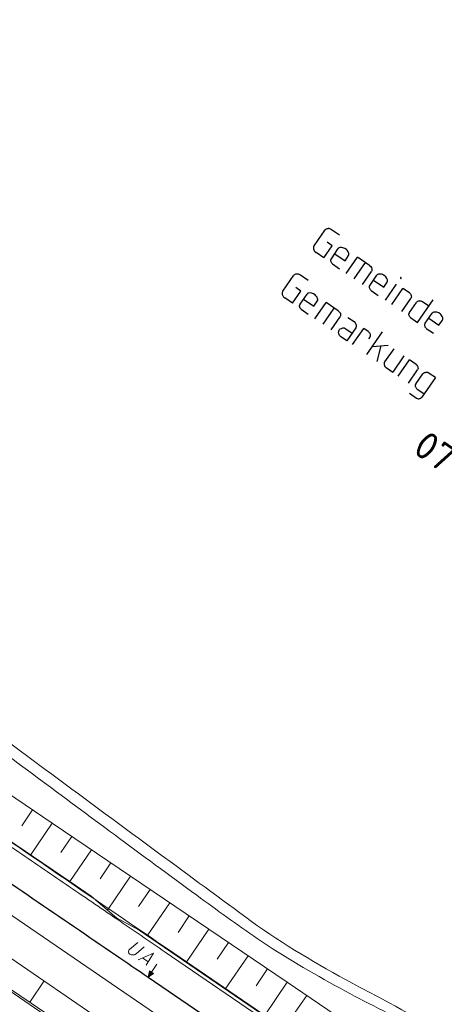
# Model space of a CAD drawing. Header units: metres. Extents: x 3425540 to 3446143, y 5432760 to 5444637.
# Tile 715 of 717: x 3445078 to 3445132, y 5435792 to 5435917. Entities that reach past the tile are written whole.
import ezdxf

# ---------------------------------------------------------------- set-up
doc = ezdxf.new("R2010")
doc.units = ezdxf.units.M
for name, color, linetype, lineweight in [('B_Bestand', 9, 'Continuous', 18), ('B_Böschung', 9, 'Continuous', 18), ('B_Flurgrenzen', 9, 'Continuous', 18), ('B_Gleisachse', 9, 'Continuous', 25), ('B_Kilometrierung', 9, 'Continuous', 25), ('Bestand_Neu_Strecke 3443', 9, 'Continuous', 18)]:
    doc.layers.add(name, color=color, linetype=linetype, lineweight=lineweight)
doc.styles.get("Standard").update_dxf_attribs({"font": 'isocpeur.ttf'})

msp = doc.modelspace()

# ---------------------------------------------------------------- linework, layer by layer
at = {"layer": 'B_Bestand'}
for p, q in [((3445110.56, 5435770.2), (3445027.99, 5435826.81)), ((3445093.62, 5435797.54), (3445094.33, 5435797.06))]:
    msp.add_line(p, q, dxfattribs=at)
for points in [[(3445093.83, 5435798.96), (3445092.79, 5435798.06), (3445092.73, 5435798.03), (3445092.68, 5435797.99), (3445092.58, 5435797.96), (3445092.41, 5435797.92), (3445092.34, 5435797.92), (3445092.27, 5435797.93), (3445092.17, 5435797.95), (3445092.11, 5435797.97), (3445092.01, 5435798.02), (3445091.94, 5435798.09), (3445091.88, 5435798.16), (3445091.85, 5435798.22), (3445091.83, 5435798.31), (3445091.83, 5435798.39), (3445091.86, 5435798.47), (3445091.89, 5435798.52), (3445091.97, 5435798.62), (3445093.01, 5435799.52)], [(3445093.07, 5435797.3), (3445094.99, 5435798.17), (3445094.07, 5435796.62)], [(3445095.45, 5435796.76), (3445094.76, 5435795.74), (3445094.52, 5435795.9), (3445094.33, 5435795.11), (3445094.99, 5435795.58), (3445094.76, 5435795.74)], [(3445094.92, 5435795.58), (3445094.55, 5435795.83), (3445094.38, 5435795.19), (3445094.92, 5435795.58)], [(3445094.84, 5435795.58), (3445094.58, 5435795.76), (3445094.43, 5435795.26), (3445094.84, 5435795.58)], [(3445094.77, 5435795.59), (3445094.61, 5435795.69), (3445094.49, 5435795.34), (3445094.77, 5435795.59)], [(3445094.7, 5435795.59), (3445094.64, 5435795.63), (3445094.54, 5435795.42), (3445094.7, 5435795.59)]]:
    msp.add_lwpolyline(points, dxfattribs=at)
for points, knots in [([(3445186.62, 5435751.68), (3445184.34, 5435753.33), (3445182.05, 5435754.98), (3445179.76, 5435756.64), (3445177.6, 5435758.2), (3445175.42, 5435759.73), (3445173.24, 5435761.27), (3445165.58, 5435766.69), (3445157.88, 5435772.04), (3445150.03, 5435777.2), (3445141.65, 5435782.71), (3445132.84, 5435787.48), (3445124.07, 5435792.32), (3445122.8, 5435793.02), (3445121.47, 5435793.63), (3445120.2, 5435794.34), (3445115.83, 5435796.76), (3445111.48, 5435799.24), (3445107.46, 5435802.18), (3445103.52, 5435805.07), (3445099.59, 5435807.96), (3445095.66, 5435810.86), (3445091.14, 5435814.2), (3445086.61, 5435817.53), (3445082.1, 5435820.87), (3445076.72, 5435824.85), (3445071.37, 5435828.86), (3445066, 5435832.86), (3445060.61, 5435836.86), (3445055.22, 5435840.87), (3445049.78, 5435844.81), (3445045.2, 5435848.13), (3445040.42, 5435851.16), (3445035.68, 5435854.25), (3445030.04, 5435857.93), (3445024.39, 5435861.59), (3445018.64, 5435865.11), (3445011.75, 5435869.32), (3445004.61, 5435873.11), (3444997.66, 5435877.22), (3444994.68, 5435878.99), (3444991.61, 5435880.63), (3444988.82, 5435882.7), (3444986.55, 5435884.38), (3444984.28, 5435886.07), (3444982, 5435887.75), (3444979.03, 5435889.96), (3444976.05, 5435892.16), (3444973.08, 5435894.37), (3444965.6, 5435899.91), (3444958.08, 5435905.38), (3444950.57, 5435910.88), (3444943.43, 5435916.1), (3444936.28, 5435921.29), (3444929.08, 5435926.43), (3444924.84, 5435929.45), (3444920.48, 5435932.29), (3444916.05, 5435935.03), (3444908.24, 5435939.85), (3444900.42, 5435944.68), (3444892.6, 5435949.5)], [0, 0, 0, 0, 0.023866, 0.023866, 0.023866, 0.046422, 0.046422, 0.046422, 0.125788, 0.125788, 0.125788, 0.210471, 0.210471, 0.210471, 0.222791, 0.222791, 0.222791, 0.264973, 0.264973, 0.264973, 0.306265, 0.306265, 0.306265, 0.35378, 0.35378, 0.35378, 0.41036, 0.41036, 0.41036, 0.467156, 0.467156, 0.467156, 0.514999, 0.514999, 0.514999, 0.571969, 0.571969, 0.571969, 0.640259, 0.640259, 0.640259, 0.669566, 0.669566, 0.669566, 0.693507, 0.693507, 0.693507, 0.724816, 0.724816, 0.724816, 0.803525, 0.803525, 0.803525, 0.878296, 0.878296, 0.878296, 0.922305, 0.922305, 0.922305, 1, 1, 1, 1]), ([(3444891.82, 5435947.71), (3444896.76, 5435944.81), (3444901.71, 5435941.91), (3444906.65, 5435939.01), (3444910.59, 5435936.69), (3444914.4, 5435934.16), (3444918.23, 5435931.66), (3444924.03, 5435927.88), (3444929.84, 5435924.12), (3444935.44, 5435920.05), (3444940.99, 5435916.01), (3444946.51, 5435911.93), (3444952.02, 5435907.84), (3444958.69, 5435902.89), (3444965.34, 5435897.91), (3444972.02, 5435892.97), (3444975.57, 5435890.35), (3444979.16, 5435887.78), (3444982.74, 5435885.21), (3444985.27, 5435883.38), (3444987.79, 5435881.53), (3444990.44, 5435879.88), (3444992.82, 5435878.38), (3444995.26, 5435876.98), (3444997.7, 5435875.56), (3445001.5, 5435873.35), (3445005.31, 5435871.16), (3445009.12, 5435868.94), (3445012.4, 5435867.03), (3445015.67, 5435865.11), (3445018.95, 5435863.18), (3445022.58, 5435861.04), (3445026.18, 5435858.85), (3445029.72, 5435856.57), (3445033.23, 5435854.31), (3445036.68, 5435851.96), (3445040.13, 5435849.61), (3445043.39, 5435847.39), (3445046.67, 5435845.2), (3445049.86, 5435842.89), (3445056.77, 5435837.88), (3445063.63, 5435832.81), (3445070.48, 5435827.73), (3445077, 5435822.89), (3445083.51, 5435818.04), (3445090.04, 5435813.2), (3445093.52, 5435810.62), (3445097.01, 5435808.06), (3445100.5, 5435805.5), (3445103.03, 5435803.64), (3445105.58, 5435801.81), (3445108.16, 5435800.03), (3445111.54, 5435797.7), (3445115.11, 5435795.67), (3445118.7, 5435793.69), (3445121.91, 5435791.92), (3445125.22, 5435790.35), (3445128.43, 5435788.59), (3445132.62, 5435786.28), (3445136.78, 5435783.95), (3445140.83, 5435781.41), (3445145.57, 5435778.44), (3445150.21, 5435775.33), (3445154.78, 5435772.13), (3445159.86, 5435768.56), (3445164.85, 5435764.87), (3445169.95, 5435761.33), (3445172.68, 5435759.44), (3445175.41, 5435757.53), (3445178.19, 5435755.7), (3445179.95, 5435754.53), (3445181.72, 5435753.37), (3445183.48, 5435752.21), (3445184.24, 5435751.7), (3445185.01, 5435751.2), (3445185.77, 5435750.69)], [0, 0, 0, 0, 0.048546, 0.048546, 0.048546, 0.087266, 0.087266, 0.087266, 0.145873, 0.145873, 0.145873, 0.204003, 0.204003, 0.204003, 0.274356, 0.274356, 0.274356, 0.311723, 0.311723, 0.311723, 0.338153, 0.338153, 0.338153, 0.361998, 0.361998, 0.361998, 0.399261, 0.399261, 0.399261, 0.431438, 0.431438, 0.431438, 0.467121, 0.467121, 0.467121, 0.502457, 0.502457, 0.502457, 0.535854, 0.535854, 0.535854, 0.608097, 0.608097, 0.608097, 0.676876, 0.676876, 0.676876, 0.71357, 0.71357, 0.71357, 0.740131, 0.740131, 0.740131, 0.774854, 0.774854, 0.774854, 0.805866, 0.805866, 0.805866, 0.846327, 0.846327, 0.846327, 0.893628, 0.893628, 0.893628, 0.946176, 0.946176, 0.946176, 0.974355, 0.974355, 0.974355, 0.992266, 0.992266, 0.992266, 1, 1, 1, 1])]:
    msp.add_open_spline(points, degree=3, knots=knots, dxfattribs=at)
at = {"layer": 'B_Böschung'}
for p, q in [((3445064.52, 5435820.72), (3445084.39, 5435807.25)), ((3445072.22, 5435821.39), (3445082.16, 5435814.66)), ((3445079.67, 5435816.34), (3445078.31, 5435814.32)), ((3445082.16, 5435814.66), (3445079.42, 5435810.61)), ((3445082.16, 5435814.66), (3445092.09, 5435807.93)), ((3445084.64, 5435812.97), (3445083.27, 5435810.95)), ((3445087.13, 5435811.29), (3445084.39, 5435807.25)), ((3445089.61, 5435809.61), (3445088.24, 5435807.58)), ((3445092.09, 5435807.93), (3445089.18, 5435803.62)), ((3445092.09, 5435807.93), (3445102.03, 5435801.2)), ((3445084.39, 5435807.25), (3445087.11, 5435805.39)), ((3445094.58, 5435806.24), (3445093.11, 5435804.08)), ((3445087.11, 5435805.39), (3445090.3, 5435802.66)), ((3445097.06, 5435804.56), (3445094.21, 5435800.35)), ((3445061.77, 5435803.67), (3445079.47, 5435791.82)), ((3445090.3, 5435802.66), (3445093.17, 5435801.06)), ((3445099.54, 5435802.88), (3445098.12, 5435800.77)), ((3445093.17, 5435801.06), (3445118.99, 5435783.45)), ((3445102.03, 5435801.2), (3445099.17, 5435796.97)), ((3445102.03, 5435801.2), (3445111.96, 5435794.47)), ((3445104.51, 5435799.51), (3445103.08, 5435797.4)), ((3445075.56, 5435798.46), (3445094.48, 5435785.45)), ((3445107, 5435797.83), (3445104.12, 5435793.59)), ((3445109.48, 5435796.15), (3445108.04, 5435794.02)), ((3445079.33, 5435791.91), (3445081.14, 5435794.62)), ((3445111.96, 5435794.47), (3445109.08, 5435790.21)), ((3445111.96, 5435794.47), (3445121.9, 5435787.74)), ((3445079.47, 5435791.82), (3445103.67, 5435775.28)), ((3445114.45, 5435792.78), (3445113, 5435790.65))]:
    msp.add_line(p, q, dxfattribs=at)
at = {"layer": 'B_Flurgrenzen'}
msp.add_line((3445075.56, 5435803.94), (3445133.85, 5435764.08), dxfattribs=at)
at = {"layer": 'B_Gleisachse'}
msp.add_line((3445094.33, 5435795.11), (3445177, 5435738.68), dxfattribs=at)
msp.add_open_spline([(3445054.77, 5435822.29), (3445056.14, 5435821.34), (3445057.51, 5435820.39), (3445058.87, 5435819.44), (3445062.34, 5435817.03), (3445065.82, 5435814.63), (3445069.3, 5435812.24), (3445072.77, 5435809.85), (3445076.26, 5435807.46), (3445079.74, 5435805.07), (3445083.23, 5435802.69), (3445086.71, 5435800.31), (3445090.2, 5435797.93), (3445091.58, 5435796.99), (3445092.95, 5435796.05), (3445094.33, 5435795.11)], degree=3, knots=[0, 0, 0, 0, 0.104165, 0.104165, 0.104165, 0.368042, 0.368042, 0.368042, 0.631948, 0.631948, 0.631948, 0.895842, 0.895842, 0.895842, 1, 1, 1, 1], dxfattribs=at)
at = {"layer": 'B_Kilometrierung'}
for p, q in [((3445115.38, 5435887.96), (3445116.78, 5435890)), ((3445118.59, 5435889.32), (3445117.61, 5435889.99)), ((3445116.61, 5435886.44), (3445117.67, 5435887.98)), ((3445117.67, 5435887.98), (3445117.03, 5435888.42)), ((3445116.61, 5435886.44), (3445115.63, 5435887.11)), ((3445117.59, 5435886.33), (3445118.46, 5435887.61)), ((3445117.71, 5435885.68), (3445118.61, 5435885.06)), ((3445119.47, 5435884.47), (3445120.89, 5435886.54)), ((3445120.49, 5435883.77), (3445121.91, 5435885.83)), ((3445122.43, 5435885.48), (3445120.89, 5435886.54)), ((3445111.41, 5435882.19), (3445112.81, 5435884.23)), ((3445114.62, 5435883.56), (3445113.65, 5435884.23)), ((3445121.53, 5435883.05), (3445122.67, 5435884.71)), ((3445122.49, 5435882.96), (3445123.36, 5435884.23)), ((3445124.44, 5435881.05), (3445125.86, 5435883.12)), ((3445112.64, 5435880.68), (3445113.7, 5435882.22)), ((3445113.7, 5435882.22), (3445113.06, 5435882.66)), ((3445113.62, 5435880.57), (3445114.49, 5435881.84)), ((3445122.61, 5435882.31), (3445123.52, 5435881.68)), ((3445125.23, 5435880.5), (3445126.65, 5435882.57)), ((3445127.49, 5435881.99), (3445126.65, 5435882.57)), ((3445112.64, 5435880.68), (3445111.66, 5435881.35)), ((3445115.5, 5435878.71), (3445116.92, 5435880.77)), ((3445118.46, 5435879.71), (3445116.92, 5435880.77)), ((3445126.52, 5435879.61), (3445127.68, 5435881.29)), ((3445127.48, 5435879.52), (3445128.36, 5435880.79)), ((3445128.51, 5435878.25), (3445130.49, 5435881.13)), ((3445129.93, 5435880.31), (3445129.16, 5435880.84)), ((3445113.74, 5435879.92), (3445114.65, 5435879.29)), ((3445116.52, 5435878), (3445117.94, 5435880.07)), ((3445129.5, 5435878.13), (3445130.38, 5435879.4)), ((3445117.56, 5435877.28), (3445118.7, 5435878.94)), ((3445127.6, 5435878.87), (3445128.51, 5435878.25)), ((3445120.27, 5435875.42), (3445121.7, 5435877.48)), ((3445122.26, 5435877.09), (3445121.7, 5435877.48)), ((3445122.08, 5435874.18), (3445124.06, 5435877.06)), ((3445129.62, 5435877.48), (3445130.53, 5435876.86)), ((3445122.45, 5435876.39), (3445122.28, 5435876.14)), ((3445122.78, 5435875.2), (3445124.79, 5435875.35)), ((3445123.37, 5435873.29), (3445123.88, 5435875.28)), ((3445125.49, 5435874.87), (3445124.34, 5435873.22)), ((3445126.78, 5435873.98), (3445125.36, 5435871.92)), ((3445126.07, 5435871.43), (3445127.49, 5435873.49)), ((3445128.33, 5435872.91), (3445127.49, 5435873.49)), ((3445124.52, 5435872.5), (3445125.36, 5435871.92)), ((3445127.37, 5435870.54), (3445128.52, 5435872.21)), ((3445128.34, 5435870.47), (3445129.2, 5435871.72)), ((3445130.77, 5435871.23), (3445130, 5435871.76)), ((3445130.77, 5435871.23), (3445129.07, 5435868.76)), ((3445127.5, 5435869.24), (3445128.4, 5435868.62)), ((3445128.44, 5435869.79), (3445129.35, 5435869.17))]:
    msp.add_line(p, q, dxfattribs=at)
for points in [[(3445117.61, 5435889.99), (3445117.48, 5435890.09), (3445117.37, 5435890.13), (3445117.29, 5435890.15), (3445117.15, 5435890.15), (3445117.11, 5435890.14), (3445117, 5435890.12), (3445116.91, 5435890.08), (3445116.85, 5435890.05), (3445116.78, 5435890)], [(3445115.38, 5435887.96), (3445115.33, 5435887.89), (3445115.3, 5435887.81), (3445115.3, 5435887.74), (3445115.29, 5435887.65), (3445115.31, 5435887.57), (3445115.35, 5435887.48), (3445115.38, 5435887.38), (3445115.41, 5435887.33), (3445115.46, 5435887.26), (3445115.52, 5435887.19), (3445115.63, 5435887.11)], [(3445118.02, 5435886.97), (3445119.32, 5435886.08), (3445119.76, 5435886.72)], [(3445119.76, 5435886.72), (3445119.81, 5435886.84), (3445119.81, 5435886.94), (3445119.8, 5435887.02), (3445119.72, 5435887.2), (3445119.59, 5435887.4), (3445119.49, 5435887.5), (3445119.29, 5435887.64), (3445119.16, 5435887.69), (3445119.05, 5435887.73), (3445118.87, 5435887.76), (3445118.66, 5435887.74), (3445118.56, 5435887.7), (3445118.46, 5435887.61)], [(3445117.71, 5435885.68), (3445117.63, 5435885.77), (3445117.58, 5435885.84), (3445117.54, 5435885.93), (3445117.53, 5435886.01), (3445117.52, 5435886.05), (3445117.52, 5435886.14), (3445117.53, 5435886.21), (3445117.59, 5435886.33), (3445117.6, 5435886.36)], [(3445122.43, 5435885.48), (3445122.6, 5435885.33), (3445122.66, 5435885.22), (3445122.69, 5435885.17), (3445122.7, 5435885.09), (3445122.71, 5435885.01), (3445122.72, 5435884.87), (3445122.71, 5435884.81), (3445122.67, 5435884.71)], [(3445113.65, 5435884.23), (3445113.51, 5435884.32), (3445113.4, 5435884.36), (3445113.32, 5435884.39), (3445113.18, 5435884.38), (3445113.14, 5435884.37), (3445113.03, 5435884.35), (3445112.94, 5435884.32), (3445112.88, 5435884.29), (3445112.81, 5435884.23)], [(3445124.66, 5435883.34), (3445124.71, 5435883.47), (3445124.71, 5435883.57), (3445124.7, 5435883.65), (3445124.63, 5435883.83), (3445124.49, 5435884.02), (3445124.39, 5435884.12), (3445124.19, 5435884.26), (3445124.06, 5435884.32), (3445123.95, 5435884.36), (3445123.77, 5435884.39), (3445123.56, 5435884.37), (3445123.46, 5435884.33), (3445123.36, 5435884.23)], [(3445122.61, 5435882.31), (3445122.53, 5435882.39), (3445122.48, 5435882.46), (3445122.44, 5435882.56), (3445122.43, 5435882.63), (3445122.42, 5435882.67), (3445122.42, 5435882.77), (3445122.43, 5435882.83), (3445122.49, 5435882.96), (3445122.5, 5435882.98)], [(3445122.93, 5435883.6), (3445124.22, 5435882.71), (3445124.66, 5435883.34)], [(3445126.4, 5435883.95), (3445126.36, 5435883.94), (3445126.33, 5435883.9), (3445126.33, 5435883.86), (3445126.38, 5435883.83), (3445126.42, 5435883.83), (3445126.45, 5435883.88), (3445126.44, 5435883.92), (3445126.4, 5435883.95)], [(3445111.41, 5435882.19), (3445111.36, 5435882.12), (3445111.34, 5435882.04), (3445111.33, 5435881.98), (3445111.33, 5435881.88), (3445111.34, 5435881.8), (3445111.38, 5435881.71), (3445111.41, 5435881.62), (3445111.44, 5435881.56), (3445111.5, 5435881.49), (3445111.55, 5435881.43), (3445111.66, 5435881.35)], [(3445115.79, 5435880.95), (3445115.84, 5435881.08), (3445115.84, 5435881.18), (3445115.83, 5435881.25), (3445115.76, 5435881.44), (3445115.62, 5435881.63), (3445115.52, 5435881.73), (3445115.32, 5435881.87), (3445115.19, 5435881.93), (3445115.08, 5435881.97), (3445114.9, 5435881.99), (3445114.69, 5435881.97), (3445114.59, 5435881.94), (3445114.49, 5435881.84)], [(3445127.49, 5435881.99), (3445127.61, 5435881.87), (3445127.67, 5435881.77), (3445127.71, 5435881.67), (3445127.72, 5435881.6), (3445127.73, 5435881.46), (3445127.72, 5435881.4), (3445127.68, 5435881.29)], [(3445113.74, 5435879.92), (3445113.66, 5435880), (3445113.61, 5435880.07), (3445113.57, 5435880.16), (3445113.56, 5435880.24), (3445113.55, 5435880.28), (3445113.55, 5435880.38), (3445113.56, 5435880.44), (3445113.62, 5435880.57), (3445113.63, 5435880.59)], [(3445114.06, 5435881.2), (3445115.35, 5435880.31), (3445115.79, 5435880.95)], [(3445129.16, 5435880.84), (3445128.96, 5435880.95), (3445128.84, 5435880.96), (3445128.78, 5435880.97), (3445128.7, 5435880.96), (3445128.63, 5435880.94), (3445128.5, 5435880.9), (3445128.44, 5435880.87), (3445128.36, 5435880.79)], [(3445118.46, 5435879.71), (3445118.63, 5435879.56), (3445118.72, 5435879.4), (3445118.73, 5435879.32), (3445118.75, 5435879.25), (3445118.75, 5435879.11), (3445118.74, 5435879.05), (3445118.7, 5435878.94)], [(3445127.6, 5435878.87), (3445127.53, 5435878.96), (3445127.47, 5435879.03), (3445127.44, 5435879.12), (3445127.42, 5435879.2), (3445127.42, 5435879.23), (3445127.42, 5435879.33), (3445127.43, 5435879.39), (3445127.48, 5435879.52), (3445127.5, 5435879.55)], [(3445131.67, 5435878.51), (3445131.72, 5435878.64), (3445131.73, 5435878.74), (3445131.71, 5435878.82), (3445131.64, 5435879), (3445131.5, 5435879.2), (3445131.41, 5435879.3), (3445131.2, 5435879.44), (3445131.07, 5435879.49), (3445130.97, 5435879.53), (3445130.78, 5435879.56), (3445130.57, 5435879.54), (3445130.48, 5435879.5), (3445130.38, 5435879.4)], [(3445119.68, 5435878.87), (3445120.45, 5435878.34), (3445120.61, 5435878.19), (3445120.7, 5435878.03), (3445120.73, 5435877.88), (3445120.74, 5435877.74), (3445120.73, 5435877.68), (3445120.69, 5435877.57), (3445119.55, 5435875.92), (3445118.75, 5435876.46), (3445118.63, 5435876.58), (3445118.55, 5435876.7), (3445118.51, 5435876.8), (3445118.51, 5435876.84), (3445118.49, 5435877.01), (3445118.51, 5435877.13), (3445118.55, 5435877.24), (3445118.61, 5435877.33), (3445118.7, 5435877.41), (3445118.86, 5435877.49), (3445119.03, 5435877.55), (3445119.19, 5435877.54), (3445119.27, 5435877.51), (3445119.43, 5435877.44), (3445120.22, 5435876.89)], [(3445129.62, 5435877.48), (3445129.55, 5435877.57), (3445129.49, 5435877.64), (3445129.46, 5435877.73), (3445129.44, 5435877.8), (3445129.44, 5435877.84), (3445129.44, 5435877.94), (3445129.45, 5435878), (3445129.5, 5435878.13), (3445129.52, 5435878.16)], [(3445129.94, 5435878.77), (3445131.23, 5435877.88), (3445131.67, 5435878.51)], [(3445122.26, 5435877.09), (3445122.38, 5435876.98), (3445122.41, 5435876.92), (3445122.44, 5435876.87), (3445122.48, 5435876.78), (3445122.49, 5435876.7), (3445122.5, 5435876.56), (3445122.49, 5435876.5), (3445122.45, 5435876.39)], [(3445124.34, 5435873.22), (3445124.29, 5435873.09), (3445124.28, 5435873.03), (3445124.28, 5435872.93), (3445124.29, 5435872.89), (3445124.31, 5435872.77), (3445124.34, 5435872.68), (3445124.4, 5435872.61), (3445124.45, 5435872.54), (3445124.52, 5435872.5)], [(3445128.33, 5435872.91), (3445128.45, 5435872.8), (3445128.48, 5435872.74), (3445128.51, 5435872.69), (3445128.55, 5435872.6), (3445128.56, 5435872.52), (3445128.57, 5435872.38), (3445128.56, 5435872.32), (3445128.52, 5435872.21)], [(3445130, 5435871.76), (3445129.8, 5435871.87), (3445129.68, 5435871.88), (3445129.62, 5435871.89), (3445129.54, 5435871.88), (3445129.47, 5435871.86), (3445129.34, 5435871.82), (3445129.28, 5435871.79), (3445129.2, 5435871.72)], [(3445128.44, 5435869.79), (3445128.37, 5435869.88), (3445128.32, 5435869.95), (3445128.28, 5435870.04), (3445128.26, 5435870.12), (3445128.26, 5435870.16), (3445128.26, 5435870.25), (3445128.27, 5435870.32), (3445128.32, 5435870.44), (3445128.34, 5435870.47)], [(3445128.4, 5435868.62), (3445128.51, 5435868.58), (3445128.59, 5435868.55), (3445128.69, 5435868.55), (3445128.77, 5435868.57), (3445128.81, 5435868.57), (3445128.9, 5435868.61), (3445128.95, 5435868.64), (3445129.05, 5435868.74), (3445129.07, 5435868.76)]]:
    msp.add_lwpolyline(points, dxfattribs=at)
at = {"layer": 'Bestand_Neu_Strecke 3443'}
for p, q in [((3445096.5, 5435798.29), (3445179.17, 5435741.86)), ((3445096.78, 5435798.7), (3445179.45, 5435742.27))]:
    msp.add_line(p, q, dxfattribs=at)
for points, knots in [([(3445056.96, 5435825.45), (3445058.67, 5435824.27), (3445060.38, 5435823.08), (3445063.8, 5435820.71), (3445065.51, 5435819.53), (3445070.64, 5435815.99), (3445074.07, 5435813.63), (3445079.65, 5435809.8), (3445081.79, 5435808.34), (3445086.09, 5435805.4), (3445088.24, 5435803.93), (3445092.43, 5435801.07), (3445094.46, 5435799.68), (3445096.5, 5435798.29)], [0, 0, 0, 0, 0.130087, 0.130087, 0.260174, 0.260174, 0.520347, 0.520347, 0.683149, 0.683149, 0.84595, 0.84595, 1, 1, 1, 1]), ([(3445057.25, 5435825.86), (3445058.98, 5435824.66), (3445060.72, 5435823.45), (3445066.3, 5435819.58), (3445070.17, 5435816.92), (3445077.91, 5435811.6), (3445081.78, 5435808.95), (3445089.37, 5435803.76), (3445093.07, 5435801.23), (3445096.78, 5435798.7)], [0, 0, 0, 0, 0.131929, 0.131929, 0.42569, 0.42569, 0.719451, 0.719451, 1, 1, 1, 1])]:
    msp.add_open_spline(points, degree=3, knots=knots, dxfattribs=at)

# ---------------------------------------------------------------- texts
at = {"layer": 'B_Kilometrierung'}
msp.add_text('07 5687', height=3.499, rotation=325.4542, dxfattribs=at).set_placement((3445127.72, 5435861.8))

doc.saveas('drawing.dxf')
